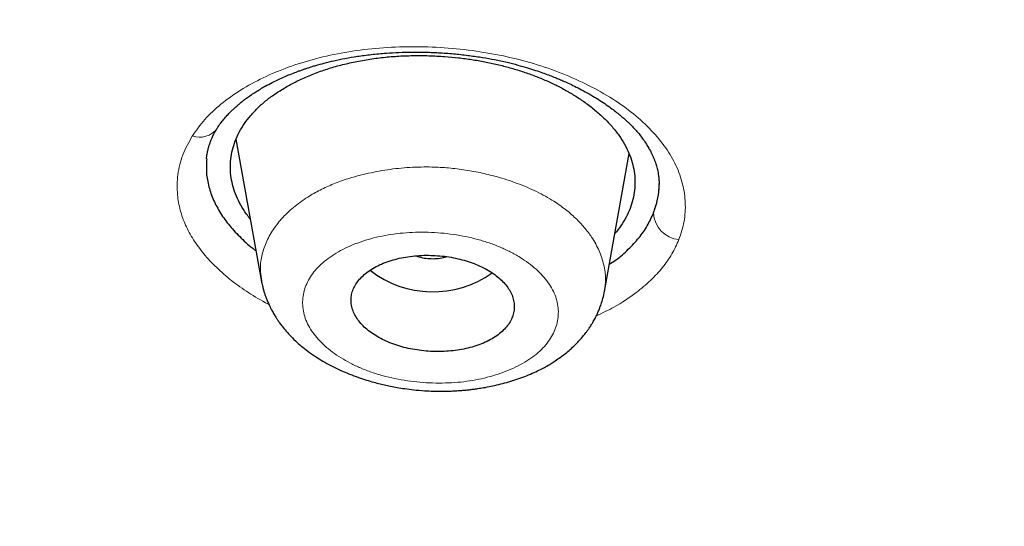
# Model space of a CAD drawing. Header units: millimetres. Extents: x 8 to 1023, y 12 to 832.
# Tile 504 of 656: x 622.3 to 633.16, y 740.81 to 746.39. Entities that reach past the tile are written whole.
import ezdxf

# ---------------------------------------------------------------- set-up
doc = ezdxf.new("R2010")
doc.units = ezdxf.units.MM

msp = doc.modelspace()

# ---------------------------------------------------------------- linework, layer by layer
at = {"color": 7, "linetype": 'Continuous', "lineweight": 30}
for p, q in [((624.683, 745.073), (624.964, 743.5)), ((628.747, 743.395), (629.018, 744.916)), ((624.969, 743.501), (624.968, 743.511))]:
    msp.add_line(p, q, dxfattribs=at)
at = {"color": 8, "linetype": 'Continuous', "lineweight": 0}
for centre, radius, start, end in [((624.282, 745.336), 0.24, 250.393, 323.4621), ((629.599, 744.277), 0.312, 183.153, 264.1392)]:
    msp.add_arc(centre, radius, start, end, dxfattribs=at)
at = {"color": 7, "linetype": 'Continuous', "lineweight": 30}
msp.add_arc((626.854, 744.524), 1.132, 232.2671, 305.3019, dxfattribs=at)
for points, knots in [([(599.682, 745.296), (599.045, 745.71), (597.769, 746.537), (595.954, 747.852), (594.215, 749.218), (592.561, 750.639), (590.993, 752.11), (589.514, 753.627), (588.127, 755.19), (586.835, 756.793), (585.64, 758.435), (584.544, 760.114), (583.551, 761.825), (582.662, 763.565), (581.879, 765.332), (581.203, 767.121), (580.634, 768.929), (580.173, 770.754), (579.821, 772.591), (579.58, 774.437), (579.449, 776.289), (579.431, 778.143), (579.525, 779.997), (579.731, 781.845), (580.046, 783.686), (580.472, 785.515), (581.006, 787.329), (581.648, 789.125), (582.396, 790.899), (583.25, 792.649), (584.209, 794.369), (585.272, 796.059), (586.435, 797.713), (587.696, 799.329), (589.053, 800.905), (590.502, 802.438), (592.041, 803.924), (593.668, 805.361), (595.379, 806.746), (597.172, 808.076), (599.044, 809.349), (600.991, 810.562), (603.009, 811.713), (605.094, 812.8), (607.242, 813.822), (609.448, 814.777), (611.71, 815.662), (614.023, 816.476), (616.382, 817.216), (618.785, 817.882), (621.225, 818.472), (623.697, 818.985), (626.198, 819.422), (628.723, 819.78), (631.267, 820.06), (633.826, 820.26), (636.394, 820.386), (638.109, 820.401), (638.967, 820.409)], [0, 0, 0, 0, 0.017858, 0.035716, 0.053573, 0.07143, 0.089286, 0.107143, 0.124999, 0.142856, 0.160713, 0.178571, 0.196429, 0.214287, 0.232143, 0.25, 0.267856, 0.285712, 0.303568, 0.321425, 0.339282, 0.35714, 0.374998, 0.392856, 0.410713, 0.42857, 0.446428, 0.464285, 0.482142, 0.499999, 0.517857, 0.535714, 0.553571, 0.571428, 0.589285, 0.607142, 0.624999, 0.642856, 0.660713, 0.67857, 0.696427, 0.714284, 0.732141, 0.749999, 0.767857, 0.785715, 0.803573, 0.821432, 0.83929, 0.857149, 0.875005, 0.892861, 0.910716, 0.928572, 0.946428, 0.964284, 0.982141, 1, 1, 1, 1]), ([(638.967, 818.009), (638.363, 818.005), (637.155, 817.997), (635.344, 817.932), (633.537, 817.829), (631.733, 817.684), (629.932, 817.497), (628.138, 817.27), (626.406, 817.01), (624.74, 816.723), (623.142, 816.413), (621.561, 816.07), (619.998, 815.696), (618.452, 815.29), (616.871, 814.836), (615.257, 814.332), (613.617, 813.776), (612.006, 813.183), (610.424, 812.556), (608.872, 811.894), (607.347, 811.195), (605.892, 810.481), (604.506, 809.757), (603.192, 809.027), (601.909, 808.271), (600.657, 807.489), (599.437, 806.68), (598.215, 805.823), (596.995, 804.914), (595.784, 803.952), (594.616, 802.964), (593.491, 801.949), (592.408, 800.907), (591.368, 799.838), (590.398, 798.773), (589.498, 797.719), (588.669, 796.68), (587.883, 795.627), (587.142, 794.56), (586.444, 793.479), (585.772, 792.352), (585.13, 791.179), (584.523, 789.96), (583.969, 788.728), (583.469, 787.481), (583.022, 786.222), (582.629, 784.948), (582.298, 783.698), (582.028, 782.477), (581.813, 781.29), (581.646, 780.102), (581.527, 778.911), (581.456, 777.72), (581.433, 776.492), (581.462, 775.23), (581.549, 773.935), (581.692, 772.641), (581.893, 771.348), (582.15, 770.056), (582.464, 768.768), (582.823, 767.522), (583.22, 766.322), (583.651, 765.17), (584.126, 764.03), (584.646, 762.902), (585.211, 761.785), (585.839, 760.646), (586.536, 759.488), (587.305, 758.312), (588.125, 757.153), (588.999, 756.011), (589.924, 754.886), (590.899, 753.781), (591.891, 752.731), (592.892, 751.735), (593.898, 750.792), (594.941, 749.871), (596.02, 748.973), (597.135, 748.096), (598.32, 747.217), (599.579, 746.339), (600.913, 745.464), (602.288, 744.619), (603.703, 743.803), (605.158, 743.016), (606.648, 742.263), (608.124, 741.565), (609.578, 740.921), (611.01, 740.327), (612.463, 739.764), (613.937, 739.231), (615.434, 738.729), (616.999, 738.243), (618.633, 737.778), (620.334, 737.336), (622.053, 736.934), (623.789, 736.571), (625.543, 736.247), (627.31, 735.962), (629.038, 735.725), (630.722, 735.531), (632.361, 735.377), (634.005, 735.258), (635.654, 735.172), (637.309, 735.119), (638.414, 735.113), (638.967, 735.109)], [0, 0, 0, 0, 0.01003, 0.020054, 0.030083, 0.040124, 0.050187, 0.060282, 0.070362, 0.079553, 0.088711, 0.097842, 0.106955, 0.116055, 0.12515, 0.135215, 0.145244, 0.155247, 0.165233, 0.175211, 0.185191, 0.195231, 0.204429, 0.213609, 0.222777, 0.23194, 0.241107, 0.250284, 0.260264, 0.270231, 0.280194, 0.290164, 0.300149, 0.31016, 0.320251, 0.329484, 0.338685, 0.347862, 0.357022, 0.366175, 0.375328, 0.385279, 0.395221, 0.405163, 0.415118, 0.425096, 0.435106, 0.445185, 0.454404, 0.463594, 0.472765, 0.481925, 0.491084, 0.500249, 0.510205, 0.520158, 0.530119, 0.540101, 0.550114, 0.56017, 0.570237, 0.579425, 0.588586, 0.597726, 0.606856, 0.615983, 0.625115, 0.635087, 0.645061, 0.655045, 0.665052, 0.67509, 0.685171, 0.695207, 0.70436, 0.713496, 0.722621, 0.731743, 0.74087, 0.750008, 0.759978, 0.769956, 0.779952, 0.789974, 0.800033, 0.810138, 0.820182, 0.829338, 0.838477, 0.847605, 0.856731, 0.86586, 0.875, 0.885017, 0.895019, 0.905016, 0.915017, 0.92503, 0.935066, 0.945076, 0.954226, 0.963368, 0.97251, 0.981657, 0.990818, 1, 1, 1, 1]), ([(696.002, 776.466), (695.995, 775.965), (695.98, 774.963), (695.861, 773.463), (695.671, 771.966), (695.403, 770.472), (695.058, 768.982), (694.646, 767.529), (694.173, 766.115), (693.644, 764.745), (693.05, 763.39), (692.39, 762.05), (691.653, 760.704), (690.836, 759.354), (689.936, 758.003), (688.967, 756.676), (687.929, 755.373), (686.822, 754.093), (685.671, 752.865), (684.485, 751.69), (683.268, 750.57), (681.999, 749.481), (680.677, 748.423), (679.281, 747.382), (677.809, 746.359), (676.259, 745.359), (674.655, 744.399), (672.996, 743.477), (671.286, 742.597), (669.568, 741.779), (667.85, 741.022), (666.138, 740.324), (664.394, 739.67), (662.62, 739.06), (660.784, 738.485), (658.885, 737.946), (656.924, 737.45), (654.934, 737.004), (652.914, 736.61), (650.868, 736.267), (648.844, 735.984), (646.851, 735.757), (644.895, 735.584), (642.936, 735.461), (640.975, 735.386), (638.968, 735.36), (636.917, 735.386), (634.827, 735.468), (632.743, 735.605), (630.664, 735.798), (628.594, 736.046), (626.578, 736.343), (624.621, 736.682), (622.727, 737.062), (620.857, 737.487), (619.01, 737.958), (617.144, 738.486), (615.264, 739.075), (613.374, 739.728), (611.522, 740.43), (609.706, 741.18), (607.926, 741.979), (606.219, 742.809), (604.589, 743.665), (603.037, 744.539), (601.531, 745.45), (600.073, 746.396), (598.63, 747.399), (597.207, 748.46), (595.812, 749.581), (594.477, 750.737), (593.201, 751.928), (591.982, 753.155), (590.846, 754.392), (589.791, 755.634), (588.819, 756.873), (587.909, 758.133), (587.061, 759.414), (586.26, 760.742), (585.51, 762.116), (584.818, 763.533), (584.199, 764.965), (583.654, 766.413), (583.181, 767.878), (582.788, 769.332), (582.473, 770.771), (582.232, 772.188), (582.061, 773.609), (581.954, 775.036), (581.941, 775.989), (581.934, 776.466)], [0, 0, 0, 0, 0.011647, 0.023279, 0.034914, 0.046569, 0.058262, 0.069997, 0.081033, 0.092045, 0.103046, 0.114051, 0.125075, 0.136674, 0.148268, 0.159874, 0.171507, 0.183184, 0.194903, 0.205931, 0.216944, 0.227954, 0.238974, 0.250018, 0.2616, 0.2732, 0.284834, 0.296518, 0.308264, 0.319998, 0.330999, 0.341975, 0.352941, 0.363907, 0.374886, 0.386463, 0.398058, 0.409684, 0.421356, 0.433089, 0.444843, 0.455871, 0.466863, 0.477832, 0.488791, 0.499751, 0.51144, 0.523115, 0.53479, 0.54648, 0.558201, 0.569925, 0.580927, 0.591892, 0.602833, 0.61376, 0.624687, 0.6364, 0.648087, 0.659761, 0.671439, 0.683135, 0.694871, 0.705904, 0.716895, 0.727858, 0.738804, 0.749746, 0.761426, 0.773081, 0.784724, 0.796373, 0.808043, 0.819784, 0.830839, 0.841857, 0.852852, 0.863839, 0.87483, 0.886496, 0.898127, 0.909738, 0.921348, 0.932974, 0.944696, 0.955762, 0.96681, 0.977856, 0.988914, 1, 1, 1, 1]), ([(582.445, 775.805), (582.445, 775.791), (582.446, 775.76), (582.447, 775.709), (582.449, 775.649), (582.451, 775.581), (582.454, 775.505), (582.457, 775.421), (582.461, 775.331), (582.465, 775.232), (582.47, 775.126), (582.481, 774.907), (582.5, 774.597), (582.529, 774.201), (582.56, 773.843), (582.593, 773.506), (582.628, 773.19), (582.665, 772.876), (582.711, 772.525), (582.768, 772.132), (582.837, 771.695), (582.904, 771.311), (582.965, 770.984), (583.017, 770.718), (583.07, 770.459), (583.122, 770.215), (583.173, 769.987), (583.221, 769.774), (583.26, 769.611), (583.288, 769.493), (583.306, 769.42), (583.323, 769.353), (583.337, 769.294), (583.35, 769.246), (583.359, 769.209), (583.366, 769.182), (583.372, 769.159), (583.378, 769.131), (583.387, 769.096), (583.398, 769.054), (583.41, 769.007), (583.428, 768.941), (583.451, 768.852), (583.482, 768.737), (583.516, 768.613), (583.553, 768.478), (583.594, 768.333), (583.638, 768.177), (583.686, 768.014), (583.735, 767.849), (583.784, 767.687), (583.847, 767.486), (583.922, 767.248), (584.011, 766.978), (584.098, 766.72), (584.182, 766.477), (584.265, 766.245), (584.347, 766.019), (584.43, 765.796), (584.513, 765.577), (584.597, 765.362), (584.681, 765.149), (584.766, 764.938), (584.855, 764.724), (584.947, 764.504), (585.046, 764.275), (585.151, 764.035), (585.248, 763.818), (585.336, 763.627), (585.412, 763.461), (585.492, 763.292), (585.572, 763.123), (585.654, 762.954), (585.734, 762.791), (585.812, 762.634), (585.886, 762.487), (585.955, 762.351), (586.02, 762.225), (586.076, 762.116), (586.123, 762.027), (586.16, 761.957), (586.191, 761.898), (586.22, 761.843), (586.252, 761.784), (586.292, 761.708), (586.342, 761.618), (586.399, 761.511), (586.463, 761.395), (586.533, 761.269), (586.609, 761.134), (586.69, 760.991), (586.777, 760.838), (586.871, 760.677), (587.008, 760.442), (587.188, 760.142), (587.409, 759.783), (587.629, 759.435), (587.821, 759.138), (587.984, 758.889), (588.12, 758.687), (588.252, 758.491), (588.381, 758.303), (588.506, 758.125), (588.624, 757.956), (588.737, 757.798), (588.845, 757.648), (588.946, 757.509), (589.042, 757.378), (589.137, 757.25), (589.234, 757.12), (589.337, 756.983), (589.452, 756.831), (589.581, 756.663), (589.725, 756.478), (589.878, 756.283), (590.04, 756.08), (590.266, 755.8), (590.557, 755.446), (590.835, 755.119), (591.036, 754.886), (591.156, 754.747), (591.277, 754.609), (591.4, 754.47), (591.524, 754.331), (591.649, 754.193), (591.765, 754.066), (591.87, 753.951), (591.962, 753.851), (592.045, 753.762), (592.112, 753.69), (592.164, 753.634), (592.204, 753.592), (592.239, 753.554), (592.272, 753.52), (592.3, 753.49), (592.322, 753.467), (592.339, 753.449), (592.357, 753.43), (592.378, 753.408), (592.405, 753.379), (592.44, 753.343), (592.483, 753.298), (592.534, 753.245), (592.592, 753.184), (592.655, 753.12), (592.72, 753.053), (592.785, 752.985), (592.852, 752.918), (592.977, 752.79), (593.165, 752.601), (593.418, 752.35), (593.681, 752.094), (593.968, 751.819), (594.277, 751.527), (594.605, 751.224), (594.934, 750.926), (595.263, 750.634), (595.591, 750.348), (595.881, 750.099), (596.129, 749.89), (596.331, 749.722), (596.524, 749.563), (596.706, 749.414), (596.867, 749.284), (597.008, 749.171), (597.13, 749.074), (597.25, 748.978), (597.374, 748.881), (597.508, 748.776), (597.652, 748.664), (597.808, 748.544), (597.975, 748.417), (598.153, 748.282), (598.342, 748.141), (598.538, 747.995), (598.739, 747.847), (598.94, 747.701), (599.22, 747.499), (599.579, 747.245), (600.015, 746.943), (600.448, 746.649), (600.879, 746.363), (601.31, 746.083), (601.742, 745.808), (602.163, 745.545), (602.575, 745.293), (602.98, 745.049), (603.395, 744.804), (603.824, 744.556), (604.265, 744.306), (604.63, 744.103), (604.91, 743.95), (605.099, 743.847), (605.28, 743.75), (605.452, 743.658), (605.614, 743.573), (605.766, 743.493), (605.908, 743.418), (606.018, 743.361), (606.097, 743.321), (606.146, 743.296), (606.187, 743.275), (606.219, 743.258), (606.245, 743.244), (606.269, 743.232), (606.296, 743.218), (606.334, 743.199), (606.385, 743.173), (606.45, 743.14), (606.523, 743.103), (606.6, 743.064), (606.717, 743.005), (606.876, 742.925), (607.083, 742.823), (607.304, 742.715), (607.539, 742.6), (607.787, 742.482), (608.042, 742.36), (608.3, 742.239), (608.556, 742.121), (608.862, 741.98), (609.217, 741.82), (609.617, 741.643), (610.008, 741.473), (610.39, 741.31), (610.766, 741.152), (611.14, 740.998), (611.62, 740.804), (612.207, 740.572), (612.904, 740.306), (613.624, 740.041), (614.365, 739.777), (615.129, 739.515), (615.898, 739.262), (616.673, 739.017), (617.494, 738.768), (618.362, 738.517), (619.278, 738.265), (620.2, 738.025), (621.127, 737.797), (622.059, 737.58), (622.997, 737.374), (623.913, 737.186), (624.807, 737.014), (625.678, 736.856), (626.552, 736.709), (627.428, 736.572), (628.306, 736.445), (629.187, 736.328), (630.071, 736.221), (630.957, 736.124), (631.845, 736.037), (632.734, 735.96), (633.626, 735.894), (634.502, 735.839), (635.362, 735.794), (636.206, 735.76), (637.052, 735.735), (637.899, 735.719), (638.792, 735.711), (639.729, 735.714), (640.71, 735.73), (641.688, 735.758), (642.665, 735.798), (643.641, 735.851), (644.614, 735.915), (645.559, 735.99), (646.476, 736.074), (647.363, 736.165), (648.248, 736.266), (649.13, 736.378), (650.01, 736.499), (650.887, 736.63), (651.762, 736.772), (652.635, 736.923), (653.504, 737.085), (654.37, 737.257), (655.233, 737.438), (656.074, 737.625), (656.896, 737.818), (657.697, 738.016), (658.494, 738.223), (659.287, 738.438), (660.116, 738.673), (660.981, 738.931), (661.879, 739.211), (662.77, 739.503), (663.654, 739.806), (664.53, 740.12), (665.398, 740.445), (666.12, 740.726), (666.7, 740.96), (667.143, 741.142), (667.588, 741.328), (668.034, 741.52), (668.482, 741.716), (668.917, 741.91), (669.34, 742.103), (669.753, 742.295), (670.072, 742.446), (670.296, 742.553), (670.422, 742.614), (670.548, 742.675), (670.676, 742.737), (670.803, 742.8), (670.931, 742.863), (671.055, 742.924), (671.178, 742.986), (671.297, 743.046), (671.41, 743.103), (671.509, 743.153), (671.593, 743.195), (671.663, 743.231), (671.716, 743.258), (671.758, 743.28), (671.794, 743.299), (671.835, 743.32), (671.884, 743.345), (671.941, 743.375), (672.014, 743.412), (672.102, 743.458), (672.207, 743.513), (672.322, 743.574), (672.442, 743.637), (672.603, 743.723), (672.805, 743.831), (673.079, 743.98), (673.387, 744.149), (673.729, 744.34), (674.075, 744.537), (674.42, 744.735), (674.759, 744.934), (675.112, 745.144), (675.478, 745.365), (675.854, 745.596), (676.221, 745.826), (676.583, 746.057), (676.944, 746.291), (677.308, 746.531), (677.675, 746.777), (678.047, 747.031), (678.36, 747.25), (678.612, 747.427), (678.798, 747.56), (678.973, 747.686), (679.139, 747.806), (679.295, 747.92), (679.441, 748.028), (679.577, 748.129), (679.7, 748.221), (679.811, 748.305), (679.915, 748.384), (680.023, 748.466), (680.137, 748.553), (680.258, 748.646), (680.386, 748.745), (680.529, 748.857), (680.688, 748.981), (680.862, 749.12), (681.045, 749.266), (681.232, 749.418), (681.42, 749.571), (681.688, 749.792), (682.03, 750.08), (682.41, 750.406), (682.745, 750.7), (683.041, 750.964), (683.336, 751.231), (683.633, 751.505), (683.935, 751.789), (684.176, 752.02), (684.355, 752.194), (684.472, 752.308), (684.59, 752.424), (684.708, 752.542), (684.825, 752.658), (684.938, 752.772), (685.046, 752.882), (685.149, 752.986), (685.246, 753.085), (685.332, 753.175), (685.409, 753.255), (685.47, 753.319), (685.517, 753.367), (685.551, 753.403), (685.58, 753.433), (685.606, 753.461), (685.634, 753.491), (685.668, 753.526), (685.708, 753.569), (685.755, 753.619), (685.823, 753.691), (685.911, 753.786), (686.019, 753.902), (686.13, 754.023), (686.261, 754.167), (686.414, 754.336), (686.589, 754.532), (686.77, 754.738), (686.954, 754.95), (687.232, 755.274), (687.595, 755.709), (687.935, 756.13), (688.169, 756.427), (688.303, 756.598), (688.435, 756.77), (688.565, 756.94), (688.692, 757.108), (688.814, 757.272), (688.931, 757.431), (689.041, 757.581), (689.143, 757.723), (689.237, 757.855), (689.319, 757.97), (689.39, 758.07), (689.453, 758.16), (689.517, 758.252), (689.586, 758.351), (689.658, 758.457), (689.741, 758.578), (689.834, 758.715), (689.937, 758.87), (690.046, 759.035), (690.16, 759.21), (690.318, 759.454), (690.515, 759.764), (690.767, 760.174), (691.033, 760.62), (691.239, 760.978), (691.37, 761.211), (691.43, 761.318), (691.487, 761.421), (691.539, 761.516), (691.585, 761.6), (691.624, 761.673), (691.656, 761.731), (691.68, 761.776), (691.698, 761.81), (691.712, 761.836), (691.722, 761.856), (691.731, 761.873), (691.741, 761.892), (691.755, 761.918), (691.772, 761.95), (691.792, 761.987), (691.821, 762.042), (691.861, 762.12), (691.914, 762.221), (691.971, 762.333), (692.05, 762.488), (692.151, 762.687), (692.272, 762.933), (692.396, 763.19), (692.523, 763.459), (692.637, 763.706), (692.738, 763.928), (692.824, 764.122), (692.909, 764.315), (692.989, 764.502), (693.063, 764.678), (693.134, 764.848), (693.201, 765.011), (693.263, 765.166), (693.32, 765.309), (693.369, 765.433), (693.41, 765.538), (693.445, 765.63), (693.481, 765.724), (693.522, 765.831), (693.568, 765.954), (693.619, 766.094), (693.674, 766.245), (693.732, 766.407), (693.792, 766.58), (693.852, 766.754), (693.911, 766.928), (693.968, 767.099), (694.024, 767.271), (694.079, 767.441), (694.131, 767.607), (694.181, 767.77), (694.241, 767.971), (694.31, 768.207), (694.387, 768.476), (694.443, 768.68), (694.48, 768.82), (694.5, 768.897), (694.519, 768.966), (694.534, 769.027), (694.548, 769.079), (694.559, 769.122), (694.568, 769.158), (694.576, 769.19), (694.585, 769.225), (694.596, 769.269), (694.61, 769.323), (694.625, 769.386), (694.643, 769.459), (694.664, 769.543), (694.686, 769.637), (694.71, 769.74), (694.737, 769.854), (694.774, 770.015), (694.819, 770.219), (694.876, 770.49), (694.936, 770.784), (694.997, 771.101), (695.053, 771.412), (695.105, 771.717), (695.154, 772.019), (695.204, 772.356), (695.256, 772.734), (695.308, 773.156), (695.354, 773.588), (695.395, 774.028), (695.429, 774.472), (695.451, 774.796), (695.459, 774.972), (695.46, 774.998)], [0, 0, 0, 0, 0.000308, 0.00069, 0.001145, 0.001674, 0.002276, 0.00292, 0.003632, 0.004411, 0.005257, 0.006152, 0.009626, 0.012651, 0.015604, 0.018178, 0.020695, 0.02317, 0.025678, 0.029092, 0.032585, 0.036159, 0.038302, 0.040463, 0.042551, 0.044541, 0.046341, 0.048052, 0.049674, 0.050287, 0.050886, 0.051446, 0.051921, 0.05231, 0.052613, 0.052804, 0.052961, 0.053179, 0.053464, 0.053812, 0.054194, 0.054604, 0.05543, 0.056351, 0.057369, 0.058452, 0.059626, 0.060891, 0.062239, 0.063584, 0.064902, 0.066193, 0.068489, 0.070695, 0.07281, 0.074779, 0.076663, 0.078501, 0.080325, 0.082135, 0.0839, 0.08565, 0.087387, 0.08913, 0.090952, 0.092859, 0.09485, 0.096926, 0.098274, 0.099656, 0.101071, 0.102516, 0.103918, 0.105323, 0.106643, 0.107879, 0.109031, 0.110099, 0.111082, 0.111784, 0.112377, 0.112857, 0.113276, 0.11378, 0.114377, 0.115197, 0.116102, 0.117093, 0.118169, 0.119332, 0.120556, 0.121864, 0.123254, 0.124726, 0.127926, 0.131043, 0.134078, 0.13703, 0.138843, 0.140623, 0.142364, 0.14403, 0.145612, 0.147112, 0.148529, 0.149862, 0.151113, 0.15228, 0.153387, 0.154557, 0.155794, 0.157098, 0.15869, 0.160373, 0.162145, 0.164008, 0.165957, 0.169858, 0.173805, 0.175097, 0.176394, 0.177695, 0.179001, 0.180312, 0.181628, 0.182918, 0.183956, 0.184904, 0.185762, 0.186531, 0.186966, 0.187365, 0.18773, 0.18806, 0.188352, 0.188581, 0.188733, 0.18889, 0.189107, 0.189383, 0.189718, 0.190161, 0.190677, 0.191267, 0.191909, 0.192557, 0.193211, 0.193869, 0.194531, 0.196938, 0.199405, 0.201934, 0.204523, 0.207615, 0.210672, 0.213694, 0.216683, 0.219637, 0.222551, 0.224419, 0.226191, 0.227867, 0.229446, 0.23093, 0.232027, 0.233066, 0.234053, 0.235094, 0.236222, 0.237439, 0.238744, 0.240137, 0.241618, 0.243188, 0.244814, 0.246468, 0.248106, 0.249729, 0.253273, 0.256743, 0.260138, 0.263484, 0.26681, 0.270115, 0.2734, 0.276392, 0.279395, 0.28247, 0.285617, 0.288837, 0.292128, 0.293531, 0.294898, 0.296193, 0.297416, 0.298566, 0.299645, 0.300653, 0.301588, 0.301976, 0.302323, 0.302612, 0.302842, 0.303015, 0.303155, 0.303344, 0.303584, 0.303961, 0.304422, 0.304945, 0.305488, 0.306049, 0.307393, 0.30883, 0.310362, 0.311986, 0.313704, 0.315477, 0.317252, 0.318998, 0.320714, 0.323489, 0.326185, 0.328803, 0.331343, 0.333818, 0.336286, 0.338754, 0.343278, 0.347803, 0.352328, 0.357176, 0.362024, 0.366874, 0.371725, 0.376579, 0.382198, 0.387818, 0.393438, 0.399057, 0.404677, 0.410297, 0.415916, 0.421067, 0.426217, 0.431363, 0.436505, 0.441643, 0.44678, 0.451918, 0.457057, 0.462198, 0.467338, 0.472478, 0.477619, 0.482467, 0.487317, 0.49217, 0.49703, 0.501898, 0.507534, 0.513158, 0.518775, 0.524387, 0.529996, 0.535605, 0.541214, 0.546354, 0.551494, 0.556634, 0.561772, 0.566907, 0.572047, 0.577191, 0.582339, 0.587488, 0.592639, 0.59779, 0.602941, 0.607798, 0.612655, 0.617512, 0.622369, 0.627226, 0.632845, 0.638459, 0.64407, 0.64968, 0.65529, 0.660898, 0.666508, 0.669406, 0.67233, 0.675279, 0.678255, 0.681257, 0.684301, 0.68705, 0.689866, 0.69275, 0.693613, 0.694482, 0.695357, 0.696238, 0.697125, 0.698018, 0.698897, 0.699709, 0.7006, 0.701391, 0.702082, 0.702673, 0.703163, 0.703553, 0.703797, 0.704045, 0.704323, 0.704664, 0.705071, 0.705543, 0.706196, 0.706944, 0.707779, 0.708635, 0.709499, 0.711221, 0.712975, 0.715398, 0.717879, 0.720418, 0.722964, 0.725469, 0.727931, 0.730829, 0.733666, 0.736441, 0.73918, 0.741976, 0.744786, 0.747659, 0.750595, 0.753592, 0.755153, 0.756652, 0.758075, 0.759422, 0.760694, 0.76189, 0.763011, 0.764057, 0.764932, 0.765771, 0.766663, 0.767617, 0.768632, 0.769708, 0.770846, 0.77225, 0.773737, 0.775308, 0.776945, 0.778574, 0.780189, 0.783939, 0.787607, 0.790333, 0.793014, 0.795703, 0.798467, 0.801307, 0.804223, 0.805343, 0.806474, 0.807615, 0.808768, 0.809931, 0.811049, 0.812089, 0.813144, 0.814106, 0.814973, 0.815747, 0.816426, 0.816815, 0.81716, 0.817451, 0.81769, 0.817966, 0.818306, 0.818714, 0.819191, 0.819737, 0.820807, 0.821917, 0.823067, 0.824256, 0.826025, 0.827874, 0.829805, 0.831814, 0.833841, 0.838883, 0.843888, 0.845453, 0.847015, 0.848572, 0.850125, 0.851625, 0.853136, 0.854564, 0.85591, 0.857172, 0.858352, 0.85945, 0.860254, 0.861023, 0.86184, 0.862717, 0.863654, 0.86465, 0.865925, 0.867287, 0.868734, 0.870268, 0.871888, 0.875148, 0.878391, 0.882556, 0.886693, 0.887618, 0.888542, 0.889446, 0.89026, 0.890977, 0.891598, 0.892122, 0.892465, 0.892749, 0.892973, 0.893137, 0.893255, 0.893404, 0.893628, 0.893917, 0.894227, 0.894552, 0.895334, 0.896195, 0.897134, 0.898152, 0.900125, 0.902192, 0.904352, 0.906606, 0.908953, 0.91054, 0.912168, 0.913799, 0.915348, 0.916812, 0.91819, 0.919568, 0.920848, 0.92203, 0.923114, 0.923897, 0.924625, 0.925385, 0.926208, 0.927268, 0.928417, 0.929652, 0.930976, 0.932387, 0.933885, 0.93524, 0.936655, 0.938067, 0.939448, 0.940799, 0.942118, 0.943407, 0.945689, 0.947868, 0.949944, 0.950626, 0.951255, 0.951815, 0.952306, 0.952726, 0.953077, 0.953358, 0.953576, 0.953864, 0.954213, 0.954643, 0.955153, 0.955745, 0.956418, 0.957172, 0.958007, 0.958924, 0.959918, 0.961895, 0.963844, 0.966437, 0.968978, 0.971468, 0.973907, 0.976298, 0.978703, 0.981989, 0.985351, 0.988789, 0.992305, 0.995867, 0.999377, 1, 1, 1, 1]), ([(624.475, 745.193), (624.487, 745.212), (624.51, 745.247), (624.549, 745.295), (624.585, 745.337), (624.619, 745.373), (624.651, 745.403), (624.678, 745.428), (624.7, 745.448), (624.718, 745.463), (624.739, 745.48), (624.77, 745.505), (624.825, 745.545), (624.902, 745.598), (624.994, 745.653), (625.083, 745.7), (625.164, 745.739), (625.242, 745.774), (625.313, 745.802), (625.37, 745.824), (625.414, 745.84), (625.449, 745.852), (625.484, 745.863), (625.523, 745.876), (625.58, 745.893), (625.66, 745.915), (625.767, 745.941), (625.888, 745.967), (626.026, 745.99), (626.178, 746.01), (626.331, 746.024), (626.481, 746.033), (626.626, 746.036), (626.779, 746.035), (626.939, 746.028), (627.1, 746.016), (627.256, 745.998), (627.4, 745.977), (627.538, 745.952), (627.668, 745.924), (627.788, 745.894), (627.893, 745.864), (627.984, 745.835), (628.06, 745.809), (628.128, 745.784), (628.186, 745.761), (628.238, 745.74), (628.291, 745.717), (628.351, 745.691), (628.42, 745.658), (628.497, 745.619), (628.577, 745.574), (628.657, 745.527), (628.732, 745.479), (628.797, 745.434), (628.855, 745.391), (628.905, 745.352), (628.948, 745.315), (628.985, 745.283), (629.016, 745.253), (629.049, 745.22), (629.086, 745.181), (629.126, 745.135), (629.165, 745.085), (629.2, 745.035), (629.229, 744.988), (629.252, 744.947), (629.27, 744.911), (629.284, 744.878), (629.297, 744.847), (629.307, 744.819), (629.316, 744.792), (629.323, 744.766), (629.331, 744.736), (629.338, 744.703), (629.344, 744.664), (629.348, 744.621), (629.349, 744.59), (629.349, 744.574)], [0, 0, 0, 0, 0.0170605, 0.0322512, 0.0455693, 0.0570089, 0.0665635, 0.0753787, 0.081569, 0.0856688, 0.090244, 0.0990668, 0.1098861, 0.1312671, 0.1536422, 0.1694023, 0.1855868, 0.2004789, 0.2131637, 0.2236316, 0.2302954, 0.2358132, 0.2416305, 0.247999, 0.2549206, 0.269553, 0.286113, 0.3044742, 0.3246361, 0.3466009, 0.3703695, 0.3893804, 0.4094027, 0.4304329, 0.4524665, 0.4751977, 0.4967661, 0.516858, 0.5354801, 0.5549664, 0.572537, 0.5882008, 0.6019607, 0.6138157, 0.6240155, 0.633994, 0.6418209, 0.6501218, 0.6602758, 0.6723693, 0.6863972, 0.7019378, 0.7176115, 0.7328906, 0.7477718, 0.7600846, 0.7721025, 0.7830885, 0.792538, 0.8005251, 0.8090572, 0.8210122, 0.8346516, 0.8490081, 0.864033, 0.8771533, 0.8891158, 0.899551, 0.9085864, 0.9176516, 0.9271789, 0.933975, 0.9411074, 0.9486447, 0.9579658, 0.9696327, 0.9836459, 1, 1, 1, 1]), ([(624.84, 744.198), (624.826, 744.215), (624.786, 744.264), (624.735, 744.347), (624.685, 744.447), (624.65, 744.548), (624.628, 744.65), (624.619, 744.753), (624.624, 744.855), (624.642, 744.957), (624.673, 745.056), (624.718, 745.153), (624.775, 745.248), (624.845, 745.338), (624.927, 745.425), (625.02, 745.507), (625.125, 745.583), (625.242, 745.655), (625.369, 745.722), (625.505, 745.783), (625.65, 745.837), (625.8, 745.883), (625.956, 745.921), (626.119, 745.952), (626.287, 745.976), (626.458, 745.991), (626.632, 745.998), (626.809, 745.997), (626.978, 745.988), (627.136, 745.973), (627.282, 745.954), (627.426, 745.929), (627.566, 745.899), (627.704, 745.864), (627.838, 745.823), (627.967, 745.778), (628.091, 745.728), (628.21, 745.673), (628.323, 745.613), (628.431, 745.549), (628.539, 745.477), (628.644, 745.396), (628.743, 745.307), (628.832, 745.214), (628.907, 745.118), (628.97, 745.02), (629.019, 744.92), (629.054, 744.819), (629.076, 744.717), (629.085, 744.614), (629.08, 744.511), (629.062, 744.409), (629.031, 744.31), (628.987, 744.213), (628.931, 744.12), (628.884, 744.062), (628.86, 744.033)], [0, 0, 0, 0, 0.010371, 0.029844, 0.049125, 0.068358, 0.087662, 0.107157, 0.126958, 0.146324, 0.165729, 0.185296, 0.204727, 0.223993, 0.243433, 0.262742, 0.282036, 0.30143, 0.321041, 0.340856, 0.360349, 0.379638, 0.398846, 0.418095, 0.437523, 0.45682, 0.476111, 0.495522, 0.515176, 0.531618, 0.54786, 0.563972, 0.58003, 0.596107, 0.612278, 0.628333, 0.644342, 0.660381, 0.676524, 0.692846, 0.709416, 0.728789, 0.748197, 0.767763, 0.787198, 0.806484, 0.82585, 0.845126, 0.86443, 0.88388, 0.903591, 0.923309, 0.942763, 0.962067, 0.981335, 1, 1, 1, 1]), ([(599.682, 745.296), (600.794, 744.623), (603.018, 743.275), (606.601, 741.483), (610.342, 739.871), (614.24, 738.463), (618.27, 737.265), (622.411, 736.286), (626.638, 735.511), (629.508, 735.185), (630.942, 735.022)], [0, 0, 0, 0, 0.125007, 0.250015, 0.375019, 0.500014, 0.625012, 0.750014, 0.875011, 1, 1, 1, 1]), ([(624.359, 744.857), (624.359, 744.865), (624.361, 744.88), (624.366, 744.918), (624.375, 744.96), (624.385, 744.998), (624.395, 745.028), (624.403, 745.05), (624.409, 745.066), (624.416, 745.082), (624.424, 745.101), (624.437, 745.126), (624.453, 745.157), (624.467, 745.18), (624.475, 745.193)], [0, 0, 0, 0, 0.108037, 0.217503, 0.325743, 0.426652, 0.520168, 0.569342, 0.616138, 0.660719, 0.716244, 0.791268, 0.885834, 1, 1, 1, 1]), ([(624.361, 744.857), (624.358, 744.806), (624.351, 744.703), (624.381, 744.551), (624.432, 744.403), (624.509, 744.258), (624.611, 744.117), (624.738, 743.983), (624.837, 743.892), (624.898, 743.849), (624.902, 743.846)], [0, 0, 0, 0, 0.147309, 0.289841, 0.429838, 0.568762, 0.70811, 0.848702, 0.988109, 1, 1, 1, 1]), ([(629.287, 744.26), (629.302, 744.305), (629.332, 744.393), (629.351, 744.503), (629.349, 744.568), (629.348, 744.587)], [0, 0, 0, 0, 0.415839, 0.827685, 1, 1, 1, 1]), ([(628.8, 743.695), (628.824, 743.71), (628.903, 743.761), (629.012, 743.859), (629.13, 743.985), (629.224, 744.119), (629.266, 744.213), (629.287, 744.26)], [0, 0, 0, 0, 0.097034, 0.323895, 0.54846, 0.773055, 1, 1, 1, 1]), ([(627.195, 742.76), (627.226, 742.767), (627.287, 742.78), (627.373, 742.809), (627.453, 742.844), (627.526, 742.884), (627.591, 742.929), (627.645, 742.979), (627.689, 743.032), (627.722, 743.088), (627.743, 743.146), (627.753, 743.205), (627.752, 743.265), (627.739, 743.325), (627.716, 743.383), (627.682, 743.44), (627.637, 743.494), (627.584, 743.545), (627.521, 743.593), (627.451, 743.637), (627.373, 743.677), (627.289, 743.711), (627.199, 743.74), (627.105, 743.763), (627.007, 743.781), (626.907, 743.791), (626.805, 743.795), (626.704, 743.793), (626.604, 743.783), (626.507, 743.767), (626.414, 743.744), (626.327, 743.715), (626.246, 743.68), (626.174, 743.639), (626.11, 743.594), (626.057, 743.544), (626.013, 743.49), (625.981, 743.434), (625.96, 743.376), (625.951, 743.317), (625.953, 743.257), (625.967, 743.198), (625.991, 743.139), (626.026, 743.083), (626.071, 743.029), (626.125, 742.977), (626.188, 742.93), (626.259, 742.886), (626.337, 742.847), (626.422, 742.813), (626.512, 742.784), (626.606, 742.762), (626.704, 742.745), (626.804, 742.735), (626.904, 742.731), (627.004, 742.734), (627.102, 742.743), (627.164, 742.754), (627.195, 742.76)], [0, 0, 0, 0, 0.017763, 0.035526, 0.053897, 0.072329, 0.090701, 0.109054, 0.127465, 0.145818, 0.163945, 0.182128, 0.200255, 0.218056, 0.23591, 0.25371, 0.271222, 0.288787, 0.306298, 0.323678, 0.341112, 0.358491, 0.375953, 0.393471, 0.410932, 0.428662, 0.446451, 0.464181, 0.482252, 0.500383, 0.518456, 0.536784, 0.555174, 0.573504, 0.591888, 0.610331, 0.628715, 0.646931, 0.665203, 0.683418, 0.701323, 0.719283, 0.737188, 0.754777, 0.77242, 0.790009, 0.807407, 0.824859, 0.842256, 0.859668, 0.877136, 0.894547, 0.912108, 0.929726, 0.947287, 0.964839, 0.982447, 1, 1, 1, 1]), ([(626.669, 743.788), (626.692, 743.781), (626.739, 743.765), (626.817, 743.756), (626.895, 743.757), (626.959, 743.765), (626.994, 743.776), (627.005, 743.78)], [0, 0, 0, 0, 0.218697, 0.444251, 0.669893, 0.895534, 1, 1, 1, 1]), ([(624.964, 743.513), (624.967, 743.495), (624.974, 743.46), (624.986, 743.415), (624.997, 743.377), (625.009, 743.342), (625.023, 743.305), (625.039, 743.268), (625.056, 743.23), (625.075, 743.192), (625.097, 743.152), (625.12, 743.115), (625.142, 743.081), (625.166, 743.047), (625.197, 743.005), (625.239, 742.954), (625.292, 742.896), (625.353, 742.837), (625.421, 742.777), (625.496, 742.72), (625.577, 742.665), (625.663, 742.613), (625.749, 742.567), (625.841, 742.524), (625.935, 742.484), (626.029, 742.448), (626.119, 742.419), (626.198, 742.395), (626.27, 742.377), (626.337, 742.361), (626.406, 742.347), (626.482, 742.333), (626.571, 742.319), (626.676, 742.307), (626.781, 742.299), (626.879, 742.295), (626.961, 742.294), (627.036, 742.296), (627.102, 742.299), (627.159, 742.303), (627.209, 742.307), (627.254, 742.312), (627.302, 742.318), (627.354, 742.325), (627.42, 742.335), (627.498, 742.35), (627.584, 742.369), (627.672, 742.392), (627.76, 742.419), (627.846, 742.449), (627.93, 742.483), (628.004, 742.517), (628.069, 742.549), (628.122, 742.579), (628.177, 742.613), (628.233, 742.649), (628.291, 742.691), (628.344, 742.734), (628.396, 742.78), (628.44, 742.823), (628.477, 742.863), (628.507, 742.898), (628.534, 742.931), (628.558, 742.962), (628.58, 742.994), (628.602, 743.028), (628.621, 743.059), (628.636, 743.086), (628.649, 743.11), (628.662, 743.136), (628.676, 743.167), (628.693, 743.207), (628.712, 743.259), (628.732, 743.324), (628.742, 743.372), (628.747, 743.398)], [0, 0, 0, 0, 0.012828, 0.023542, 0.032146, 0.040042, 0.049293, 0.05934, 0.0677, 0.077037, 0.088439, 0.098982, 0.107072, 0.116198, 0.126818, 0.142358, 0.160436, 0.179843, 0.198443, 0.218793, 0.241029, 0.261029, 0.281175, 0.301456, 0.321862, 0.342117, 0.360369, 0.376288, 0.389923, 0.402766, 0.41573, 0.429832, 0.446792, 0.466648, 0.489407, 0.505785, 0.521543, 0.535656, 0.54813, 0.558967, 0.568169, 0.576914, 0.585214, 0.59541, 0.607523, 0.623636, 0.641262, 0.659243, 0.67758, 0.696272, 0.715322, 0.733397, 0.748365, 0.761609, 0.773255, 0.789787, 0.805206, 0.820159, 0.835315, 0.851405, 0.861229, 0.872472, 0.882804, 0.890506, 0.898935, 0.908914, 0.917873, 0.92397, 0.929651, 0.936246, 0.9438, 0.953581, 0.966204, 0.981678, 1, 1, 1, 1])]:
    msp.add_open_spline(points, degree=3, knots=knots, dxfattribs=at)
at = {"color": 8, "linetype": 'Continuous', "lineweight": 0}
for points, knots in [([(582.659, 776.332), (582.666, 775.834), (582.681, 774.839), (582.8, 773.349), (582.99, 771.862), (583.259, 770.378), (583.603, 768.901), (584.012, 767.464), (584.48, 766.072), (585.002, 764.724), (585.588, 763.391), (586.238, 762.074), (586.964, 760.748), (587.769, 759.418), (588.659, 758.085), (589.618, 756.774), (590.648, 755.485), (591.745, 754.219), (592.883, 753.006), (594.054, 751.849), (595.251, 750.746), (596.5, 749.675), (597.799, 748.636), (599.175, 747.61), (600.63, 746.6), (602.166, 745.609), (603.754, 744.658), (605.395, 743.747), (607.082, 742.879), (608.776, 742.073), (610.466, 741.329), (612.153, 740.644), (613.872, 740), (615.622, 739.399), (617.438, 738.83), (619.319, 738.297), (621.263, 737.804), (623.235, 737.363), (625.233, 736.974), (627.253, 736.637), (629.249, 736.358), (631.212, 736.136), (633.14, 735.967), (635.074, 735.846), (637.012, 735.773), (638.993, 735.748), (641.014, 735.774), (643.07, 735.855), (645.12, 735.991), (647.165, 736.181), (649.206, 736.425), (651.198, 736.718), (653.137, 737.055), (655.016, 737.431), (656.871, 737.854), (658.702, 738.321), (660.546, 738.845), (662.397, 739.426), (664.251, 740.067), (666.069, 740.756), (667.851, 741.492), (669.602, 742.278), (671.285, 743.096), (672.898, 743.942), (674.436, 744.808), (675.927, 745.709), (677.371, 746.646), (678.797, 747.638), (680.201, 748.685), (681.575, 749.79), (682.892, 750.931), (684.151, 752.106), (685.354, 753.318), (686.476, 754.539), (687.516, 755.764), (688.475, 756.985), (689.373, 758.227), (690.209, 759.489), (691.001, 760.799), (691.743, 762.157), (692.429, 763.563), (693.043, 764.985), (693.584, 766.425), (694.053, 767.881), (694.44, 769.321), (694.75, 770.74), (694.986, 772.134), (695.154, 773.53), (695.258, 774.93), (695.271, 775.865), (695.278, 776.332)], [0, 0, 0, 0, 0.0117137, 0.0234149, 0.0351216, 0.0468522, 0.0586247, 0.070364, 0.0813631, 0.0923367, 0.1032992, 0.1142649, 0.1252481, 0.1368316, 0.148424, 0.1600419, 0.1717018, 0.1834199, 0.1951477, 0.206154, 0.2171342, 0.2281014, 0.2390684, 0.2500482, 0.2616874, 0.2733323, 0.2849979, 0.2966994, 0.3084517, 0.3201468, 0.3311024, 0.3420458, 0.3529893, 0.3639449, 0.3749251, 0.3865672, 0.398212, 0.409874, 0.4215681, 0.4333088, 0.4450345, 0.4560332, 0.4670091, 0.4779743, 0.4889413, 0.4999221, 0.5115701, 0.5232038, 0.5348379, 0.5464871, 0.5581659, 0.5699121, 0.5809668, 0.5919838, 0.6029753, 0.6139537, 0.6249313, 0.6365724, 0.6481884, 0.6597941, 0.6714039, 0.6830322, 0.6947667, 0.7058318, 0.7168559, 0.7278515, 0.7388313, 0.7498078, 0.7614587, 0.7730925, 0.7847248, 0.7963708, 0.8080459, 0.8197857, 0.8308292, 0.8418316, 0.8528066, 0.8637681, 0.8747299, 0.8864319, 0.8981149, 0.9097963, 0.9214933, 0.9332235, 0.9449736, 0.9560095, 0.967015, 0.9780052, 0.9889952, 1, 1, 1, 1]), ([(624.201, 745.109), (624.245, 745.171), (624.331, 745.294), (624.513, 745.463), (624.729, 745.618), (624.978, 745.755), (625.256, 745.871), (625.558, 745.965), (625.882, 746.036), (626.223, 746.08), (626.576, 746.098), (626.933, 746.09), (627.288, 746.056), (627.634, 745.996), (627.968, 745.912), (628.284, 745.803), (628.576, 745.671), (628.841, 745.521), (629.073, 745.355), (629.269, 745.174), (629.427, 744.983), (629.543, 744.783), (629.615, 744.578), (629.644, 744.371), (629.633, 744.166), (629.589, 744.034), (629.567, 743.967)], [0, 0, 0, 0, 0.041514, 0.082972, 0.125017, 0.16695, 0.208387, 0.249971, 0.291629, 0.333132, 0.375189, 0.417219, 0.45864, 0.500136, 0.541759, 0.583162, 0.625071, 0.666858, 0.708326, 0.750133, 0.791589, 0.833026, 0.875122, 0.916777, 0.958197, 1, 1, 1, 1]), ([(625.046, 743.253), (625.042, 743.254), (624.962, 743.293), (624.822, 743.38), (624.631, 743.513), (624.466, 743.657), (624.325, 743.808), (624.21, 743.965), (624.123, 744.127), (624.064, 744.293), (624.031, 744.48), (624.035, 744.685), (624.086, 744.903), (624.163, 745.041), (624.201, 745.109)], [0, 0, 0, 0, 0.0037445, 0.0873985, 0.1700765, 0.2526423, 0.3359629, 0.4185421, 0.5008292, 0.5837103, 0.6680529, 0.7793194, 0.8893141, 1, 1, 1, 1]), ([(626.087, 744.686), (626.165, 744.703), (626.321, 744.737), (626.567, 744.764), (626.797, 744.771), (627.005, 744.761), (627.192, 744.74), (627.376, 744.707), (627.576, 744.659), (627.786, 744.59), (628, 744.499), (628.176, 744.401), (628.318, 744.301), (628.43, 744.204), (628.527, 744.102), (628.617, 743.982), (628.693, 743.844), (628.743, 743.69), (628.765, 743.539), (628.752, 743.442), (628.745, 743.396)], [0, 0, 0, 0, 0.06311, 0.126085, 0.188786, 0.235627, 0.282621, 0.3299, 0.377391, 0.440829, 0.504151, 0.567091, 0.613975, 0.660835, 0.707819, 0.75491, 0.817764, 0.880586, 0.943253, 1, 1, 1, 1]), ([(624.968, 743.511), (624.962, 743.545), (624.946, 743.63), (624.959, 743.766), (625.002, 743.915), (625.077, 744.06), (625.181, 744.197), (625.313, 744.324), (625.459, 744.43), (625.609, 744.515), (625.757, 744.583), (625.916, 744.641), (626.03, 744.671), (626.087, 744.686)], [0, 0, 0, 0, 0.068542, 0.170991, 0.273661, 0.376719, 0.480075, 0.583614, 0.687294, 0.765228, 0.84333, 0.921603, 1, 1, 1, 1]), ([(629.287, 744.26), (629.307, 744.318), (629.344, 744.422), (629.345, 744.53), (629.346, 744.578)], [0, 0, 0, 0, 0.551134, 1, 1, 1, 1]), ([(626.263, 744), (626.222, 743.99), (626.138, 743.97), (626.022, 743.931), (625.912, 743.885), (625.811, 743.833), (625.72, 743.776), (625.639, 743.713), (625.57, 743.646), (625.514, 743.575), (625.47, 743.5), (625.439, 743.423), (625.421, 743.343), (625.416, 743.262), (625.424, 743.18), (625.445, 743.099), (625.48, 743.02), (625.528, 742.942), (625.588, 742.867), (625.66, 742.795), (625.745, 742.726), (625.84, 742.662), (625.944, 742.603), (626.057, 742.55), (626.177, 742.504), (626.304, 742.464), (626.436, 742.433), (626.573, 742.409), (626.712, 742.393), (626.852, 742.385), (626.992, 742.385), (627.13, 742.392), (627.264, 742.408), (627.393, 742.432), (627.517, 742.464), (627.634, 742.503), (627.744, 742.549), (627.845, 742.601), (627.936, 742.658), (628.017, 742.721), (628.086, 742.788), (628.142, 742.86), (628.186, 742.934), (628.217, 743.012), (628.235, 743.092), (628.24, 743.173), (628.232, 743.254), (628.211, 743.336), (628.176, 743.415), (628.128, 743.493), (628.067, 743.568), (627.995, 743.64), (627.91, 743.709), (627.815, 743.773), (627.71, 743.832), (627.597, 743.885), (627.477, 743.931), (627.351, 743.97), (627.218, 744.001), (627.082, 744.025), (626.943, 744.041), (626.803, 744.049), (626.664, 744.049), (626.526, 744.041), (626.392, 744.026), (626.306, 744.009), (626.263, 744)], [0, 0, 0, 0, 0.015538, 0.031291, 0.046897, 0.062525, 0.07836, 0.093953, 0.109452, 0.125009, 0.140642, 0.15618, 0.171764, 0.187536, 0.203348, 0.218931, 0.234434, 0.250009, 0.265559, 0.281061, 0.296665, 0.312521, 0.328165, 0.343742, 0.359457, 0.374961, 0.390494, 0.406237, 0.421844, 0.437456, 0.453297, 0.46889, 0.484395, 0.499974, 0.515588, 0.531141, 0.546784, 0.562662, 0.578273, 0.593907, 0.609592, 0.625119, 0.640668, 0.656398, 0.672026, 0.687625, 0.703543, 0.719168, 0.73465, 0.750144, 0.765787, 0.781325, 0.79691, 0.812688, 0.828523, 0.844106, 0.859601, 0.875172, 0.890622, 0.906367, 0.922008, 0.93767, 0.953242, 0.968836, 0.98454, 1, 1, 1, 1]), ([(629.567, 743.967), (629.543, 743.914), (629.496, 743.808), (629.39, 743.658), (629.258, 743.515), (629.082, 743.368), (628.886, 743.234), (628.723, 743.158), (628.657, 743.127)], [0, 0, 0, 0, 0.160367, 0.319279, 0.478394, 0.639359, 0.853052, 1, 1, 1, 1])]:
    msp.add_open_spline(points, degree=3, knots=knots, dxfattribs=at)

doc.saveas('drawing.dxf')
